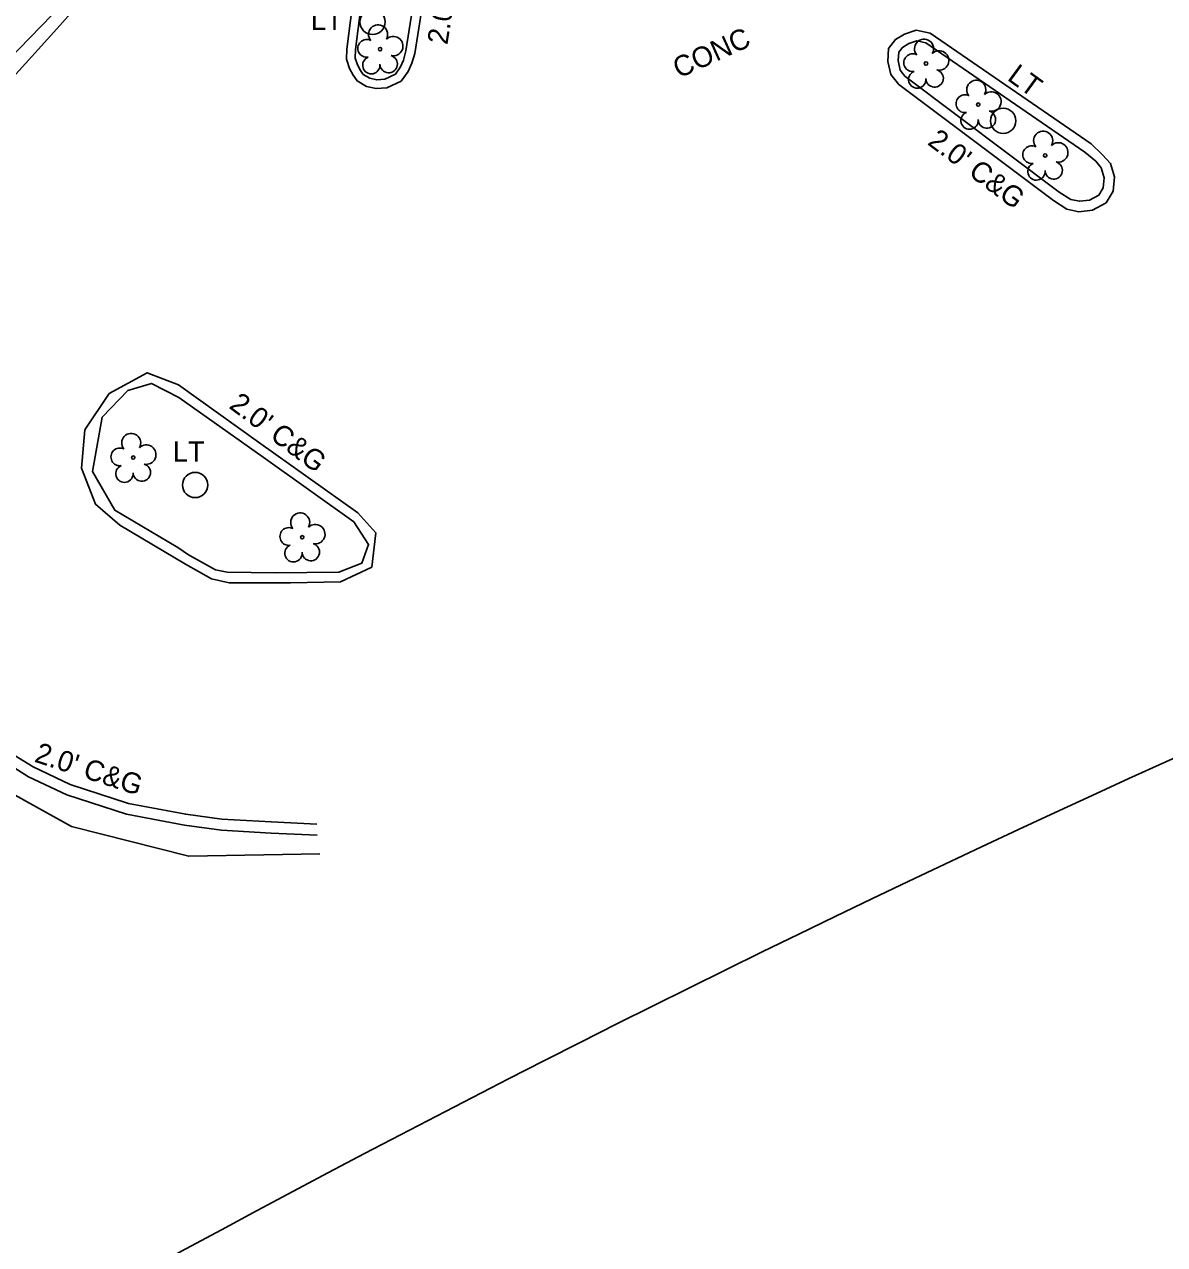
# Model space of a CAD drawing. Extents: x 2100323 to 2109811, y 740376 to 749755.
# Drawn here: x 2107718 to 2107940.1, y 745578.3 to 745816 of the extents above; entities that cross this region are included whole.
import ezdxf

# ---------------------------------------------------------------- set-up
doc = ezdxf.new("R2010")
doc.units = 0
for name, color, linetype in [('Exist Right of Way Line', 7, 'Continuous'), ('Exist Roads Curbs', 7, 'Continuous'), ('Exist Roads EOP Other', 7, 'Continuous'), ('Exist Roads EOP Other Text', 7, 'Continuous'), ('Exist Roads EOP Text', 7, 'Continuous'), ('Exist Utilities Other Pole CELL', 7, 'Continuous'), ('Exist Utilities Other Pole Text', 7, 'Continuous'), ('Exist Vegetation Tree CELL', 7, 'Continuous'), ('Exist Vegetation Woods Line', 7, 'Continuous')]:
    doc.layers.add(name, color=color, linetype=linetype)

msp = doc.modelspace()

# ---------------------------------------------------------------- linework, layer by layer
at = {"layer": 'Exist Right of Way Line'}
msp.add_arc((2109186.34, 742925.75), 3016, 111.39568, 130.60641, dxfattribs=at)
at = {"layer": 'Exist Roads Curbs'}
for points in [[(2107782.53, 745811.1), (2107786.15, 745839.77), (2107786.8, 745841.57), (2107787.81, 745843.17), (2107789.87, 745844.65), (2107791.81, 745844.94), (2107793.22, 745844.66), (2107795.52, 745843.42), (2107796.23, 745842.12), (2107796.83, 745840.82), (2107796.66, 745838.26), (2107792.3, 745810.84), (2107791.88, 745808.99), (2107791.29, 745807.69), (2107790.27, 745806.29), (2107788.19, 745805.29), (2107786.65, 745805.17), (2107785.27, 745805.47), (2107784.01, 745806.23), (2107783.49, 745806.99), (2107782.9, 745808.09), (2107782.47, 745809.42), (2107782.53, 745811.1)], [(2107712.55, 745806.73), (2107725.59, 745820.02)], [(2107889.53, 745805.89), (2107919.6, 745783.32), (2107921.81, 745781.85), (2107923.52, 745781.52), (2107925.48, 745781.73), (2107927.28, 745782.69), (2107928.12, 745784.11), (2107928.32, 745786.06), (2107927.73, 745788.05), (2107926.7, 745789.36), (2107924.6, 745791.11), (2107893.6, 745812.37), (2107891.84, 745812.75), (2107890.27, 745812.23), (2107889.04, 745811.5), (2107888.32, 745810.55), (2107888.22, 745808.91), (2107888.63, 745807.05), (2107889.53, 745805.89)], [(2107747.87, 745714.06), (2107750.01, 745712.67), (2107755.25, 745709.74), (2107757.52, 745709.3), (2107766.88, 745709.17), (2107779.28, 745709.26), (2107783.77, 745711.02), (2107785.04, 745714.65), (2107782.15, 745719.1), (2107764.5, 745731.68), (2107748.12, 745743.31), (2107742.78, 745746.03), (2107738.19, 745744.63), (2107733.14, 745739.45), (2107731.27, 745728.87)], [(2107747.87, 745714.06), (2107735.62, 745721.35), (2107731.27, 745728.87)], [(2107775.04, 745658.05), (2107766.08, 745658.45), (2107756.39, 745659.03), (2107749.22, 745659.97), (2107737.89, 745662.15), (2107726.27, 745665.93), (2107718.82, 745669.44), (2107713.2, 745672.93)]]:
    msp.add_lwpolyline(points, dxfattribs=at)
at = {"layer": 'Exist Roads EOP Other'}
for points in [[(2107973.46, 745970.97), (2107928.35, 745950.66), (2107845.05, 745912.81), (2107798.88, 745891.98), (2107791.3, 745887.82), (2107787.27, 745884.97), (2107778.12, 745875.87), (2107760.19, 745855.18), (2107723.75, 745814.45), (2107713.93, 745803.64), (2107710.07, 745798.17), (2107706.68, 745792.55), (2107700.17, 745776.26), (2107697.75, 745767.99), (2107696.35, 745760.27), (2107695.12, 745755.29), (2107692.66, 745750.63), (2107687.13, 745741.54), (2107680.55, 745733.72), (2107677.3, 745731.2), (2107679.8, 745722.26), (2107682.93, 745714.45), (2107688.28, 745703.96)], [(2107780.83, 745811.16), (2107784.49, 745840.17), (2107785.26, 745842.32), (2107786.5, 745844.45), (2107788.98, 745846.39), (2107791.79, 745846.86), (2107794.01, 745846.38), (2107796.77, 745844.69), (2107797.97, 745842.99), (2107798.4, 745840.79), (2107798.43, 745837.93), (2107794.08, 745810.3), (2107793.51, 745808.44), (2107792.77, 745806.82), (2107791.4, 745804.94), (2107788.64, 745803.61), (2107786.53, 745803.45), (2107784.63, 745803.86), (2107782.8, 745804.96), (2107782.03, 745806.1), (2107781.32, 745807.41), (2107780.75, 745809.19), (2107780.83, 745811.16)], [(2107888.31, 745804.28), (2107918.44, 745781.67), (2107921.03, 745779.95), (2107923.43, 745779.48), (2107926.09, 745779.77), (2107928.71, 745781.21), (2107930.08, 745783.46), (2107930.37, 745786.26), (2107929.57, 745788.87), (2107928.04, 745790.59), (2107925.82, 745792.72), (2107894.45, 745814.27), (2107891.73, 745814.84), (2107889.43, 745814.07), (2107887.68, 745813.04), (2107886.35, 745811.29), (2107886.19, 745808.76), (2107886.76, 745806.18), (2107888.31, 745804.28)], [(2107734.54, 745744.06), (2107741.95, 745748.13), (2107748.06, 745745.75), (2107763.61, 745734.58), (2107782.94, 745720.82), (2107786.46, 745716.96), (2107785.67, 745710.27), (2107779.59, 745707.41), (2107769.82, 745707.2), (2107757.91, 745707.17), (2107754.46, 745707.98), (2107749.41, 745710.83), (2107736.63, 745718.42), (2107731.84, 745722.49), (2107729.14, 745729.51), (2107729.77, 745737.02), (2107734.54, 745744.06)], [(2107775, 745660.22), (2107766.06, 745660.62), (2107756.47, 745661.19), (2107749.44, 745662.11), (2107738.31, 745664.25), (2107726.96, 745667.95), (2107719.75, 745671.34), (2107714.36, 745674.69), (2107704.55, 745682.58), (2107697.99, 745689.8), (2107689.49, 745701.72), (2107688.28, 745703.96)]]:
    msp.add_lwpolyline(points, dxfattribs=at)
at = {"layer": 'Exist Utilities Other Pole CELL'}
for centre in [(2107785.83, 745816.45), (2107908.67, 745797.18), (2107751.27, 745726.25)]:
    msp.add_circle(centre, 2.46, dxfattribs=at)
at = {"layer": 'Exist Vegetation Tree CELL'}
for p, q in [((2107787.3, 745811.14), (2107787.3, 745811.14)), ((2107893.63, 745808.35), (2107893.63, 745808.35)), ((2107903.81, 745800.35), (2107903.81, 745800.35)), ((2107916.84, 745790.44), (2107916.84, 745790.44)), ((2107739.21, 745731.58), (2107739.21, 745731.58)), ((2107772.13, 745716.08), (2107772.13, 745716.08))]:
    msp.add_line(p, q, dxfattribs=at)
for centre in [(2107787.3, 745811.14), (2107893.63, 745808.35), (2107903.81, 745800.35), (2107916.84, 745790.44), (2107739.21, 745731.58), (2107772.13, 745716.08)]:
    msp.add_circle(centre, 0.326, dxfattribs=at)
for centre, radius, start, end in [((2107786.91, 745814.02), 1.86, 330.1651, 219.7134), ((2107784.69, 745811.3), 1.73, 62.6636, 279.3457), ((2107789.85, 745811.73), 1.9, 257.1011, 134.1999), ((2107893.25, 745811.23), 1.86, 330.1651, 219.7134), ((2107896.18, 745808.94), 1.9, 257.1011, 134.1999), ((2107785.59, 745808.02), 1.69, 111.5671, 6.231), ((2107788.97, 745808.24), 1.7, 181.2822, 74.56), ((2107891.03, 745808.51), 1.73, 62.6636, 279.3457), ((2107891.93, 745805.23), 1.69, 111.5671, 6.231), ((2107895.31, 745805.45), 1.7, 181.2822, 74.56), ((2107903.43, 745803.23), 1.86, 330.1651, 219.7134), ((2107901.21, 745800.51), 1.73, 62.6636, 279.3457), ((2107906.36, 745800.94), 1.9, 257.1011, 134.1999), ((2107902.11, 745797.23), 1.69, 111.5671, 6.231), ((2107905.49, 745797.45), 1.7, 181.2822, 74.56), ((2107916.45, 745793.32), 1.86, 330.1651, 219.7134), ((2107914.23, 745790.6), 1.73, 62.6636, 279.3457), ((2107919.39, 745791.03), 1.9, 257.1011, 134.1999), ((2107918.51, 745787.54), 1.7, 181.2822, 74.56), ((2107915.13, 745787.32), 1.69, 111.5671, 6.231), ((2107738.82, 745734.45), 1.86, 330.1651, 219.7134), ((2107736.6, 745731.73), 1.73, 62.6636, 279.3457), ((2107741.75, 745732.17), 1.9, 257.1011, 134.1999), ((2107737.5, 745728.46), 1.69, 111.5671, 6.231), ((2107740.88, 745728.68), 1.7, 181.2822, 74.56), ((2107771.74, 745718.95), 1.86, 330.1651, 219.7134), ((2107769.52, 745716.23), 1.73, 62.6636, 279.3457), ((2107774.67, 745716.67), 1.9, 257.1011, 134.1999), ((2107770.42, 745712.96), 1.69, 111.5671, 6.231), ((2107773.8, 745713.18), 1.7, 181.2822, 74.56)]:
    msp.add_arc(centre, radius, start, end, dxfattribs=at)
at = {"layer": 'Exist Vegetation Woods Line'}
msp.add_lwpolyline([(2107684.96, 745623.89), (2107685.68, 745638.2), (2107686.52, 745646.61), (2107683.37, 745661.73), (2107673.85, 745681.7), (2107666.9, 745695.83), (2107667.87, 745704.45), (2107672.13, 745709.11), (2107678.11, 745709.93), (2107681.4, 745705.04), (2107693.49, 745683.74), (2107708.53, 745670.08), (2107727.2, 745659.75), (2107750.03, 745653.96), (2107775.53, 745654.41)], dxfattribs=at)

# ---------------------------------------------------------------- texts
at = {"layer": 'Exist Roads EOP Other Text'}
for rotation, p in [(81.0542, (2107800.4, 745811.89)), (323.1071, (2107893.73, 745792.71)), (323.1071, (2107757.68, 745741.38)), (341.9517, (2107719.77, 745672.4))]:
    msp.add_text("2.0' C&G", height=4, rotation=rotation, dxfattribs=at).set_placement(p)
at = {"layer": 'Exist Roads EOP Text'}
msp.add_text('CONC', height=4, rotation=24.3944, dxfattribs=at).set_placement((2107845.48, 745805.39))
at = {"layer": 'Exist Utilities Other Pole Text'}
for p in [(2107773.82, 745814.86), (2107746.91, 745730.78)]:
    msp.add_text('LT', height=4, dxfattribs=at).set_placement(p)
msp.add_text('LT', height=4, rotation=323.8526, dxfattribs=at).set_placement((2107909.26, 745805.27))

doc.saveas('drawing.dxf')
